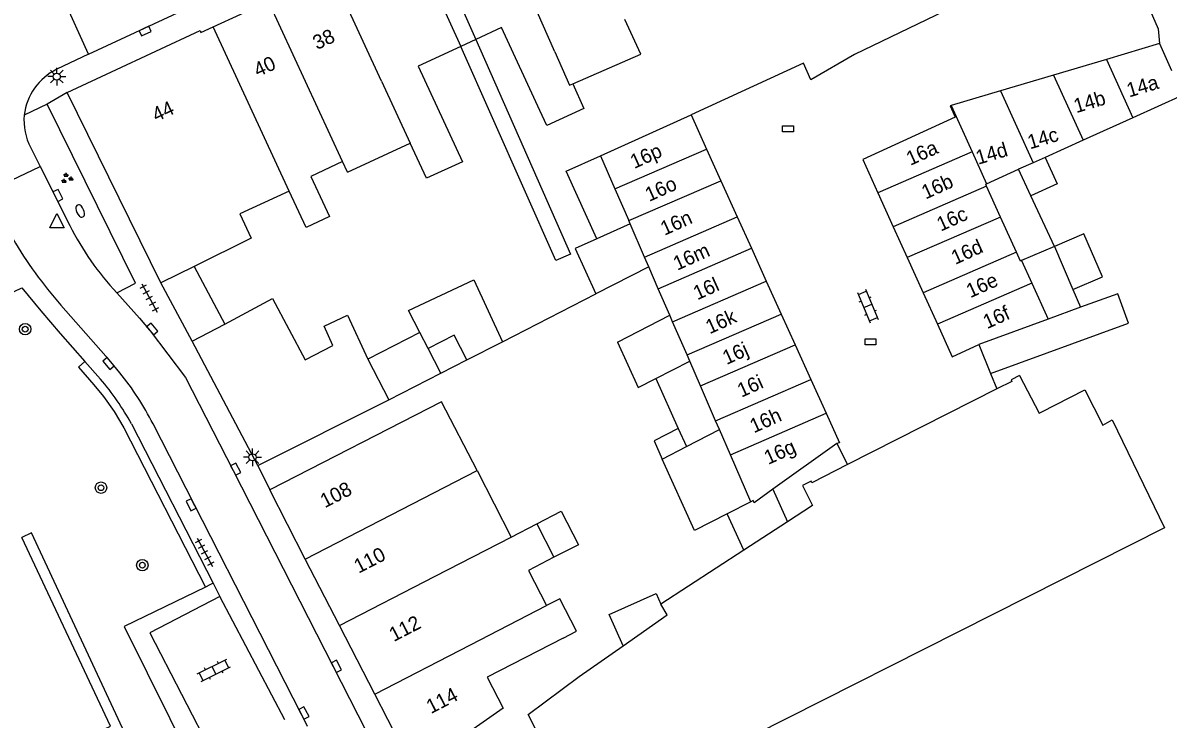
# Model space of a CAD drawing. Extents: x 132998 to 136004, y 396998 to 398512.
# Drawn here: x 133583.7 to 133663.5, y 398286.1 to 398334.7 of the extents above; entities that cross this region are included whole.
import ezdxf

# ---------------------------------------------------------------- set-up
doc = ezdxf.new("R2010")
doc.units = 0
for name, color, linetype in [('gg-afsc-erfafscheiding', 7, 'Continuous'), ('gg-afsc-hekwerk', 7, 'Continuous'), ('gg-afsc-muur', 7, 'Continuous'), ('gg-anno-huisnummerreeks BGT', 7, 'Continuous'), ('gg-bbg-bijgebouw', 7, 'Continuous'), ('gg-bbg-gedigitaliseerde bebouwing', 7, 'Continuous'), ('gg-bbg-gedigitaliseerde bebouwing onder overbouw', 7, 'Continuous'), ('gg-bbg-gedigitaliseerde bijgebouw', 7, 'Continuous'), ('gg-bbg-gedigitaliseerde overbouw', 7, 'Continuous'), ('gg-bbg-hoofdgebouw', 7, 'Continuous'), ('gg-bbg-luifel en loopbrug', 7, 'Continuous'), ('gg-bbg-tussenscheiding', 7, 'Continuous'), ('gg-knt-verharding', 7, 'Continuous'), ('gt-grn-groengrens', 7, 'Continuous'), ('gt-grn-weggrens', 7, 'Continuous'), ('gt-symb-boom', 7, 'Continuous'), ('gt-symb-brandkraan', 7, 'Continuous'), ('gt-symb-groenvak', 7, 'Continuous'), ('gt-symb-klinker verharding', 7, 'Continuous'), ('gt-symb-kolk', 7, 'Continuous'), ('gt-symb-kolk center center', 7, 'Continuous'), ('gt-symb-lichtmast', 7, 'Continuous'), ('gt-symb-tegel verharding', 7, 'Continuous'), ('gt-symb-waterafsluiter', 7, 'Continuous')]:
    doc.layers.add(name, color=color, linetype=linetype)

# ---------------------------------------------------------------- blocks, each defined once
blk = doc.blocks.new('gt0-KOLKCC')
at = {"layer": 'gt-symb-kolk center center'}
blk.add_lwpolyline([(-0.375, 0.2), (0.375, 0.2), (0.375, -0.2), (-0.375, -0.2)], close=True, dxfattribs=at)
blk = doc.blocks.new('gt0-KL1')
at = {"layer": 'gt-symb-klinker verharding'}
for p, q in [((-1.15, 0.3), (1.15, 0.3)), ((-1, -0.3), (-1, 0.3)), ((-0.5, 0.3), (-0.5, 0.45)), ((0, -0.3), (0, 0.3)), ((0.5, 0.3), (0.5, 0.45)), ((1, -0.3), (1, 0.3)), ((-1.15, -0.3), (1.15, -0.3)), ((-0.5, -0.45), (-0.5, -0.3)), ((0.5, -0.45), (0.5, -0.3))]:
    blk.add_line(p, q, dxfattribs=at)
blk = doc.blocks.new('gt0-KOLK')
at = {"layer": 'gt-symb-kolk'}
blk.add_lwpolyline([(0, 0), (0.375, 0), (0.375, 0.4), (-0.375, 0.4), (-0.375, 0), (0, 0)], dxfattribs=at)
blk = doc.blocks.new('gt0-LMAST')
at = {"layer": 'gt-symb-lichtmast'}
for p, q in [((-0.182, 0.173), (-0.447, 0.438)), ((-0.005, 0.246), (-0.005, 0.621)), ((0.172, 0.173), (0.437, 0.438)), ((-0.255, -0.004), (-0.63, -0.004)), ((-0.182, -0.181), (-0.447, -0.446)), ((-0.005, -0.254), (-0.005, -0.629)), ((0.437, -0.446), (0.172, -0.181)), ((0.245, -0.004), (0.62, -0.004))]:
    blk.add_line(p, q, dxfattribs=at)
blk.add_circle((-0.005, -0.004), 0.25, dxfattribs=at)
blk = doc.blocks.new('gt0-TEG1')
at = {"layer": 'gt-symb-tegel verharding'}
for p, q in [((-1.125, 0), (1.125, 0)), ((-0.9, -0.25), (-0.9, 0.25)), ((-0.45, -0.25), (-0.45, 0.25)), ((0, -0.25), (0, 0.25)), ((0.45, -0.25), (0.45, 0.25)), ((0.9, -0.25), (0.9, 0.25))]:
    blk.add_line(p, q, dxfattribs=at)
blk = doc.blocks.new('gt0-BOOM')
at = {"layer": 'gt-symb-boom'}
for radius in [0.4, 0.2]:
    blk.add_circle((0, 0), radius, dxfattribs=at)
blk = doc.blocks.new('gt0-BR')
at = {"layer": 'gt-symb-brandkraan'}
for centre, radius, start, end in [((-0.244, 0), 0.206, 107.56694, 252.43307), ((0.599, -2.664), 3, 106.89205, 107.56694), ((0, -0.691), 0.938, 73.10799, 106.89205), ((-0.599, -2.664), 3, 72.43309, 73.10799), ((0.244, 0), 0.206, 287.56695, 72.43309), ((0.599, 2.664), 3, 252.43307, 253.10797), ((0, 0.691), 0.938, 253.10797, 286.89206), ((-0.599, 2.664), 3, 286.89206, 287.56695)]:
    blk.add_arc(centre, radius, start, end, dxfattribs=at)
blk = doc.blocks.new('gt0-WAFSL')
at = {"layer": 'gt-symb-waterafsluiter'}
for p, q in [((-0.5, -0.333), (0, 0.667)), ((0, 0.667), (0.5, -0.333)), ((0.5, -0.333), (-0.5, -0.333))]:
    blk.add_line(p, q, dxfattribs=at)
blk = doc.blocks.new('gt0-GRVAK')
at = {"layer": 'gt-symb-groenvak'}
for p, q in [((-0.11, 0.189), (-0.228, 0.24)), ((-0.182, 0.153), (0.088, 0.153)), ((-0.091, 0.211), (-0.156, 0.322)), ((-0.047, 0.214), (-0.047, 0.393)), ((-0.004, 0.211), (0.061, 0.322)), ((0.015, 0.189), (0.133, 0.24)), ((0.262, -0.052), (0.197, 0.059)), ((0.305, -0.049), (0.305, 0.13)), ((0.349, -0.052), (0.414, 0.059)), ((-0.245, -0.228), (-0.363, -0.177)), ((-0.318, -0.264), (-0.047, -0.264)), ((-0.226, -0.206), (-0.291, -0.095)), ((-0.183, -0.203), (-0.183, -0.024)), ((-0.139, -0.206), (-0.074, -0.095)), ((-0.12, -0.228), (-0.002, -0.177)), ((0.243, -0.074), (0.125, -0.023)), ((0.17, -0.11), (0.441, -0.11)), ((0.368, -0.074), (0.486, -0.023))]:
    blk.add_line(p, q, dxfattribs=at)

msp = doc.modelspace()

# ---------------------------------------------------------------- linework, layer by layer
at = {"layer": 'gg-afsc-erfafscheiding'}
for p, q in [((133662.802, 398334.248), (133662.882, 398333.209)), ((133617.084, 398312.414), (133623.593, 398315.744)), ((133651.117, 398310.197), (133651.557, 398309.124)), ((133640.393, 398305.308), (133641.147, 398303.843))]:
    msp.add_line(p, q, dxfattribs=at)
for points in [[(133647.903, 398335.471), (133641.62, 398332.446), (133638.58, 398330.683), (133638.073, 398331.856), (133630.236, 398328.243)], [(133615.226, 398333.493), (133621.839, 398318.529), (133620.803, 398318.071), (133614.197, 398333.017)]]:
    msp.add_lwpolyline(points, dxfattribs=at)
at = {"layer": 'gg-afsc-hekwerk'}
msp.add_lwpolyline([(133575.846, 398298.829), (133573.153, 398297.575), (133580.716, 398281.322), (133589.784, 398285.59), (133583.589, 398298.767)], dxfattribs=at)
at = {"layer": 'gg-afsc-muur'}
msp.add_line((133661.701, 398336.741), (133662.802, 398334.248), dxfattribs=at)
at = {"layer": 'gg-bbg-bijgebouw'}
for p, q in [((133659.183, 398332.108), (133655.499, 398331.012)), ((133655.499, 398331.012), (133651.815, 398329.916)), ((133651.815, 398329.916), (133648.357, 398328.887)), ((133630.236, 398328.243), (133631.321, 398325.841)), ((133631.321, 398325.841), (133632.312, 398323.648)), ((133632.312, 398323.648), (133633.457, 398321.115)), ((133643.259, 398322.794), (133644.329, 398320.432)), ((133633.457, 398321.115), (133634.445, 398318.928)), ((133644.329, 398320.432), (133645.305, 398318.278)), ((133634.445, 398318.928), (133635.477, 398316.644)), ((133645.305, 398318.278), (133646.415, 398315.828)), ((133635.477, 398316.644), (133636.517, 398314.342)), ((133646.415, 398315.828), (133647.41, 398313.63)), ((133636.517, 398314.342), (133637.483, 398312.204)), ((133600.04, 398303.79), (133595.457, 398312.442)), ((133637.483, 398312.204), (133638.581, 398309.775)), ((133638.581, 398309.775), (133639.643, 398307.424)), ((133600.04, 398303.79), (133609.166, 398308.366))]:
    msp.add_line(p, q, dxfattribs=at)
for points in [[(133648.357, 398328.887), (133648.296, 398328.869), (133648.655, 398328.071), (133642.2, 398325.131), (133643.259, 398322.794)], [(133647.41, 398313.63), (133648.437, 398311.364), (133650.291, 398312.213)], [(133639.643, 398307.424), (133640.573, 398305.367), (133640.393, 398305.308)]]:
    msp.add_lwpolyline(points, dxfattribs=at)
at = {"layer": 'gg-bbg-gedigitaliseerde bebouwing'}
for p, q in [((133662.882, 398333.209), (133663.732, 398331.332)), ((133664.508, 398329.619), (133661.023, 398328.041)), ((133606.287, 398324.25), (133610.669, 398326.267)), ((133606.287, 398324.25), (133605.953, 398324.977)), ((133595.602, 398317.671), (133593.292, 398316.528)), ((133612.839, 398308.229), (133600.87, 398302.07)), ((133615.318, 398303.421), (133612.839, 398308.229)), ((133615.318, 398303.421), (133617.698, 398298.79)), ((133619.484, 398299.711), (133620.682, 398297.38))]:
    msp.add_line(p, q, dxfattribs=at)
for points in [[(133621.999, 398330.41), (133626.741, 398332.467), (133625.628, 398334.884)], [(133619.701, 398328.546), (133617.025, 398334.326), (133615.226, 398333.493)], [(133614.197, 398333.017), (133611.217, 398331.637), (133614.303, 398324.971), (133611.804, 398323.814), (133610.669, 398326.267)], [(133621.999, 398330.41), (133622.759, 398328.674), (133620.19, 398327.491), (133619.701, 398328.546)], [(133605.953, 398324.977), (133603.735, 398323.95), (133605.034, 398321.145), (133603.404, 398320.39), (133602.228, 398322.927)], [(133602.228, 398322.927), (133598.787, 398321.332), (133599.573, 398319.636), (133595.602, 398317.671)], [(133653.123, 398310.062), (133654.497, 398307.44), (133654.627, 398307.506)], [(133654.627, 398307.506), (133657.675, 398309.061), (133658.936, 398306.588), (133659.59, 398306.968), (133663.238, 398299.426)], [(133617.698, 398298.79), (133619.484, 398299.713), (133619.484, 398299.711)], [(133620.682, 398297.38), (133620.683, 398297.379), (133618.898, 398296.463), (133620.162, 398294.009)], [(133621.327, 398291.745), (133622.26, 398292.225), (133621.095, 398294.489), (133620.162, 398294.009)], [(133621.327, 398291.745), (133616.032, 398289.019), (133617.142, 398286.862), (133610.94, 398282.51)]]:
    msp.add_lwpolyline(points, dxfattribs=at)
at = {"layer": 'gg-bbg-gedigitaliseerde bebouwing onder overbouw'}
for p, q in [((133611.807, 398341.229), (133615.226, 398333.493)), ((133610.66, 398340.701), (133614.197, 398333.017))]:
    msp.add_line(p, q, dxfattribs=at)
at = {"layer": 'gg-bbg-gedigitaliseerde bijgebouw'}
for p, q in [((133623.923, 398325.391), (133630.236, 398328.243)), ((133661.023, 398328.041), (133657.555, 398326.471)), ((133657.555, 398326.471), (133654.913, 398325.274)), ((133654.913, 398325.274), (133654.086, 398324.9)), ((133654.086, 398324.9), (133653.068, 398324.439)), ((133653.928, 398322.581), (133653.068, 398324.439)), ((133655.559, 398319.059), (133653.928, 398322.581)), ((133655.559, 398319.059), (133656.852, 398316.059)), ((133627.289, 398317.636), (133623.593, 398315.744)), ((133627.951, 398316.11), (133627.289, 398317.636)), ((133628.755, 398314.258), (133627.951, 398316.11)), ((133656.852, 398316.059), (133657.388, 398314.816)), ((133657.388, 398314.816), (133655.124, 398313.986)), ((133625.113, 398312.38), (133628.755, 398314.258)), ((133655.124, 398313.986), (133650.291, 398312.213)), ((133595.457, 398312.442), (133597.734, 398313.649)), ((133611.341, 398313.049), (133607.719, 398311.199)), ((133611.906, 398311.944), (133611.341, 398313.049)), ((133612.788, 398310.216), (133614.604, 398311.145)), ((133609.166, 398308.366), (133612.788, 398310.216)), ((133627.77, 398309.84), (133629.346, 398306.353)), ((133629.346, 398306.353), (133629.915, 398305.093)), ((133640.393, 398305.308), (133635.943, 398302.124)), ((133628.228, 398304.222), (133629.915, 398305.093)), ((133635.943, 398302.124), (133636.968, 398299.854)), ((133633.908, 398297.863), (133632.756, 398300.415))]:
    msp.add_line(p, q, dxfattribs=at)
for points in [[(133623.673, 398319.592), (133621.539, 398324.314), (133623.923, 398325.391)], [(133623.673, 398319.592), (133622.163, 398318.909), (133623.593, 398315.744)], [(133597.734, 398313.649), (133601.074, 398315.42), (133603.342, 398311.141), (133605.266, 398312.161), (133604.663, 398313.496), (133606.28, 398314.256), (133607.719, 398311.199)], [(133614.604, 398311.145), (133613.722, 398312.873), (133611.906, 398311.944)], [(133625.113, 398312.38), (133626.546, 398309.209), (133627.77, 398309.84)], [(133632.756, 398300.415), (133630.473, 398299.253), (133628.228, 398304.222)], [(133625.498, 398291.21), (133624.52, 398293.374), (133627.8, 398294.856), (133628.138, 398294.109)]]:
    msp.add_lwpolyline(points, dxfattribs=at)
at = {"layer": 'gg-bbg-gedigitaliseerde overbouw'}
msp.add_line((133615.226, 398333.493), (133614.197, 398333.017), dxfattribs=at)
at = {"layer": 'gg-bbg-hoofdgebouw'}
for p, q in [((133596.92, 398334.377), (133600.778, 398336.153)), ((133662.882, 398333.209), (133659.183, 398332.108)), ((133593.292, 398316.528), (133586.76, 398329.79)), ((133651.557, 398309.124), (133641.147, 398303.843)), ((133603.351, 398297.251), (133600.87, 398302.07)), ((133605.735, 398292.619), (133603.351, 398297.251)), ((133633.908, 398297.863), (133628.138, 398294.109)), ((133608.197, 398287.839), (133605.735, 398292.619)), ((133610.94, 398282.51), (133608.197, 398287.839))]:
    msp.add_line(p, q, dxfattribs=at)
for points in [[(133586.76, 398329.79), (133596.02, 398334.13), (133596.08, 398333.99), (133596.92, 398334.377)], [(133653.123, 398310.062), (133652.537, 398309.755), (133652.593, 398309.649), (133651.557, 398309.124)], [(133641.147, 398303.843), (133638.656, 398302.58), (133638.604, 398302.676), (133638.007, 398302.379), (133638.702, 398300.982), (133636.968, 398299.854)], [(133663.238, 398299.426), (133622.648, 398278.914), (133618.876, 398286.415), (133622.435, 398289.067), (133625.498, 398291.21)]]:
    msp.add_lwpolyline(points, dxfattribs=at)
at = {"layer": 'gg-bbg-luifel en loopbrug'}
for p, q in [((133595.602, 398317.671), (133597.734, 398313.649)), ((133595.457, 398312.442), (133593.292, 398316.528)), ((133614.604, 398311.145), (133617.084, 398312.414)), ((133650.291, 398312.213), (133651.117, 398310.197))]:
    msp.add_line(p, q, dxfattribs=at)
for points in [[(133654.913, 398325.274), (133655.748, 398323.43), (133653.928, 398322.581)], [(133656.852, 398316.059), (133658.909, 398316.945), (133657.616, 398319.945), (133655.559, 398319.059)], [(133611.341, 398313.049), (133610.551, 398314.595), (133615.09, 398316.72), (133617.084, 398312.414)], [(133651.117, 398310.197), (133660.721, 398313.719), (133659.971, 398315.763), (133657.388, 398314.816)], [(133629.346, 398306.353), (133627.656, 398305.489), (133628.228, 398304.222)], [(133619.484, 398299.711), (133621.188, 398300.59), (133622.387, 398298.256), (133620.682, 398297.38)]]:
    msp.add_lwpolyline(points, dxfattribs=at)
at = {"layer": 'gg-bbg-tussenscheiding'}
for p, q in [((133620.746, 398332.638), (133616.93, 398341.34)), ((133608.672, 398330.579), (133605.157, 398338.168)), ((133605.953, 398324.977), (133600.778, 398336.153)), ((133602.228, 398322.927), (133596.92, 398334.377)), ((133659.183, 398332.108), (133661.023, 398328.041)), ((133655.499, 398331.012), (133657.555, 398326.471)), ((133608.672, 398330.579), (133610.669, 398326.267)), ((133651.815, 398329.916), (133654.086, 398324.9)), ((133648.357, 398328.887), (133649.825, 398325.654)), ((133623.923, 398325.391), (133624.932, 398323.067)), ((133624.932, 398323.067), (133631.321, 398325.841)), ((133649.825, 398325.654), (133643.259, 398322.794)), ((133649.825, 398325.654), (133650.836, 398323.428)), ((133650.836, 398323.428), (133653.068, 398324.439)), ((133625.889, 398320.862), (133632.312, 398323.648)), ((133624.932, 398323.067), (133625.889, 398320.862)), ((133650.832, 398323.265), (133644.329, 398320.432)), ((133651.807, 398321.11), (133650.832, 398323.265)), ((133625.987, 398320.637), (133623.673, 398319.592)), ((133625.987, 398320.637), (133625.889, 398320.862)), ((133626.996, 398318.31), (133625.987, 398320.637)), ((133626.996, 398318.31), (133633.457, 398321.115)), ((133651.807, 398321.11), (133645.305, 398318.278)), ((133652.917, 398318.66), (133651.807, 398321.11)), ((133627.951, 398316.11), (133634.445, 398318.928)), ((133655.559, 398319.059), (133653.268, 398318.072)), ((133627.289, 398317.636), (133626.996, 398318.31)), ((133652.917, 398318.66), (133646.415, 398315.828)), ((133653.268, 398318.072), (133653.985, 398316.494)), ((133628.949, 398313.811), (133635.477, 398316.644)), ((133653.985, 398316.494), (133647.41, 398313.63)), ((133653.985, 398316.494), (133655.124, 398313.986)), ((133628.949, 398313.811), (133628.755, 398314.258)), ((133629.955, 398311.494), (133636.517, 398314.342)), ((133629.955, 398311.494), (133628.949, 398313.811)), ((133612.788, 398310.216), (133611.906, 398311.944)), ((133630.889, 398309.342), (133637.483, 398312.204)), ((133607.719, 398311.199), (133609.166, 398308.366)), ((133627.77, 398309.84), (133630.142, 398311.063)), ((133630.142, 398311.063), (133629.955, 398311.494)), ((133630.889, 398309.342), (133630.142, 398311.063)), ((133631.951, 398306.896), (133630.889, 398309.342)), ((133631.951, 398306.896), (133638.581, 398309.775)), ((133632.218, 398306.281), (133631.951, 398306.896)), ((133632.978, 398304.531), (133639.643, 398307.424)), ((133629.915, 398305.093), (133632.218, 398306.281)), ((133632.978, 398304.531), (133632.218, 398306.281)), ((133634.401, 398301.252), (133632.978, 398304.531)), ((133603.351, 398297.251), (133614.566, 398303.033)), ((133614.566, 398303.033), (133615.318, 398303.421)), ((133634.401, 398301.252), (133632.756, 398300.415)), ((133634.565, 398301.335), (133634.401, 398301.252)), ((133636.968, 398299.854), (133633.908, 398297.863)), ((133612.407, 398296.061), (133617.698, 398298.79)), ((133605.735, 398292.619), (133612.407, 398296.061)), ((133614.868, 398291.279), (133620.162, 398294.009)), ((133608.197, 398287.839), (133614.868, 398291.279))]:
    msp.add_line(p, q, dxfattribs=at)
for points in [[(133620.746, 398332.638), (133621.767, 398330.309), (133621.999, 398330.41)], [(133650.832, 398323.265), (133650.771, 398323.399), (133650.836, 398323.428)], [(133653.268, 398318.072), (133653.197, 398318.041), (133652.917, 398318.66)], [(133635.943, 398302.124), (133634.632, 398301.186), (133634.565, 398301.335)], [(133625.498, 398291.21), (133628.561, 398293.352), (133628.138, 398294.109)]]:
    msp.add_lwpolyline(points, dxfattribs=at)
at = {"layer": 'gg-knt-verharding'}
for p, q in [((133588.23, 398332.463), (133586.379, 398336.577)), ((133588.23, 398332.463), (133586.027, 398331.418)), ((133585.348, 398328.979), (133583.757, 398328.222)), ((133584.213, 398325.946), (133584.879, 398324.625)), ((133581.26, 398322.934), (133584.879, 398324.625)), ((133584.879, 398324.625), (133586.942, 398320.528)), ((133587.992, 398311.032), (133589.067, 398309.809)), ((133591.235, 398306.677), (133596.927, 398295.56)), ((133596.927, 398295.56), (133597.402, 398294.633)), ((133601.913, 398286.047), (133597.402, 398294.633))]:
    msp.add_line(p, q, dxfattribs=at)
for points in [[(133588.23, 398332.463), (133620.417, 398347.452), (133623.18, 398348.675), (133625.995, 398349.776), (133641.824, 398355.218), (133642.441, 398355.385), (133649.104, 398357.648)], [(133590.217, 398315.826), (133591.513, 398316.488), (133585.348, 398328.979)], [(133581.91, 398315.371), (133583.601, 398316.165), (133584.92, 398314.559), (133586.276, 398312.984), (133587.992, 398311.032)], [(133590.217, 398315.826), (133591.785, 398314.053), (133592.535, 398313.172), (133594.992, 398309.91), (133598.319, 398303.431), (133612.814, 398274.993), (133621.164, 398258.508), (133622.627, 398255.654)], [(133590.42, 398310.25), (133589.788, 398311.014), (133586.312, 398314.972)], [(133603.498, 398285.566), (133603.421, 398285.79), (133603.078, 398286.418), (133592.736, 398306.69)], [(133597.402, 398294.633), (133592.522, 398292.102), (133596.922, 398283.54)]]:
    msp.add_lwpolyline(points, dxfattribs=at)
for centre, radius, start, end in [((133587.806, 398327.75), 4.076, 115.87356, 173.35692), ((133587.799, 398327.848), 4.06, 174.71681, 207.94179), ((133604.146, 398329.019), 19.186, 206.2694, 223.44596), ((133608.738, 398334.687), 29.86, 210.33248, 221.31845), ((133574.966, 398297.663), 19.932, 26.93068, 39.1623), ((133575.584, 398298.159), 17.819, 28.55553, 40.82717)]:
    msp.add_arc(centre, radius, start, end, dxfattribs=at)
at = {"layer": 'gt-grn-groengrens'}
for p, q in [((133587.541, 398310.636), (133587.992, 398311.032)), ((133596.706, 398295.453), (133596.387, 398295.298)), ((133596.927, 398295.56), (133596.706, 398295.453))]:
    msp.add_line(p, q, dxfattribs=at)
for points in [[(133587.541, 398310.636), (133588.615, 398309.415), (133589.287, 398308.586), (133590.024, 398307.538), (133590.704, 398306.397), (133596.387, 398295.298)], [(133582.174, 398301.776), (133581.85, 398302.472), (133572.133, 398297.947), (133580.368, 398280.263), (133590.775, 398285.109), (133584.267, 398299.083), (133583.589, 398298.767)], [(133596.387, 398295.298), (133590.717, 398292.554), (133595.521, 398282.909)]]:
    msp.add_lwpolyline(points, dxfattribs=at)
at = {"layer": 'gt-grn-weggrens'}
for p, q in [((133586.76, 398329.79), (133585.348, 398328.979)), ((133600.04, 398303.79), (133600.87, 398302.07))]:
    msp.add_line(p, q, dxfattribs=at)

# ---------------------------------------------------------------- block references
at = {"layer": 'gt-symb-boom'}
for p in [(133583.827, 398313.29), (133589.112, 398302.23), (133591.992, 398296.825)]:
    msp.add_blockref('gt0-BOOM', p, dxfattribs=at)
at = {"layer": 'gt-symb-brandkraan', "rotation": 113.37661270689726}
msp.add_blockref('gt0-BR', (133587.662, 398321.527), dxfattribs=at)
at = {"layer": 'gt-symb-groenvak'}
msp.add_blockref('gt0-GRVAK', (133586.719, 398323.807), dxfattribs=at)
at = {"layer": 'gt-symb-klinker verharding'}
for p, rotation in [((133642.562, 398314.909), -67.17745934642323), ((133596.982, 398289.486), 26.488178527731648)]:
    msp.add_blockref('gt0-KL1', p, dxfattribs=dict(at, rotation=rotation))
at = {"layer": 'gt-symb-kolk'}
for p, rotation in [((133592.106, 398334.267), -155.04884837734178), ((133585.932, 398322.527), -63.35555184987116), ((133592.535, 398313.172), -49.5755139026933), ((133589.788, 398311.014), 129.6226930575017), ((133598.319, 398303.431), -62.821411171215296), ((133595.569, 398301.128), 117.04142234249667), ((133605.339, 398289.677), -62.95857765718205), ((133603.078, 398286.418), -61.370219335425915)]:
    msp.add_blockref('gt0-KOLK', p, dxfattribs=dict(at, rotation=rotation))
at = {"layer": 'gt-symb-kolk center center'}
for p in [(133636.992, 398327.263), (133642.75, 398312.405)]:
    msp.add_blockref('gt0-KOLKCC', p, dxfattribs=at)
at = {"layer": 'gt-symb-lichtmast'}
for p in [(133586.03, 398330.908), (133599.676, 398304.353)]:
    msp.add_blockref('gt0-LMAST', p, dxfattribs=at)
at = {"layer": 'gt-symb-tegel verharding', "rotation": -61.64103655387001}
for p in [(133592.489, 398315.471), (133596.345, 398297.731)]:
    msp.add_blockref('gt0-TEG1', p, dxfattribs=at)
at = {"layer": 'gt-symb-waterafsluiter'}
msp.add_blockref('gt0-WAFSL', (133586.04, 398320.7), dxfattribs=at)

# ---------------------------------------------------------------- texts
at = {"layer": 'gg-anno-huisnummerreeks BGT'}
for s, rotation, p in [('38', 24.7, (133604.159, 398332.755)), ('40', 24.7, (133600.041, 398330.86)), ('14a', 16.6, (133660.772, 398329.45)), ('44', 25.1, (133592.963, 398327.727)), ('14b', 16.6, (133657.08, 398328.352)), ('14c', 16.6, (133653.862, 398325.829)), ('16p', 24.3, (133626.277, 398324.459)), ('16a', 24.4, (133645.518, 398324.677)), ('14d', 16.6, (133650.253, 398324.756)), ('16o', 24.3, (133627.315, 398322.161)), ('16b', 24.4, (133646.583, 398322.328)), ('16n', 24.3, (133628.384, 398319.798)), ('16c', 24.4, (133647.64, 398320.086)), ('16d', 24.4, (133648.649, 398317.768)), ('16m', 24.3, (133629.274, 398317.36)), ('16l', 24.3, (133630.672, 398315.299)), ('16e', 24.4, (133649.702, 398315.442)), ('16f', 24.4, (133650.867, 398313.282)), ('16k', 24.3, (133631.532, 398312.927)), ('16j', 24.3, (133632.711, 398310.786)), ('16i', 24.3, (133633.743, 398308.502)), ('16h', 24.3, (133634.611, 398306.017)), ('16g', 24.3, (133635.607, 398303.812)), ('108', 27.3, (133604.716, 398300.791)), ('110', 27.3, (133607.066, 398296.227)), ('112', 27.3, (133609.52, 398291.461)), ('114', 27.3, (133612.108, 398286.434))]:
    msp.add_text(s, height=1, rotation=rotation, dxfattribs=at).set_placement(p)

doc.saveas('drawing.dxf')
